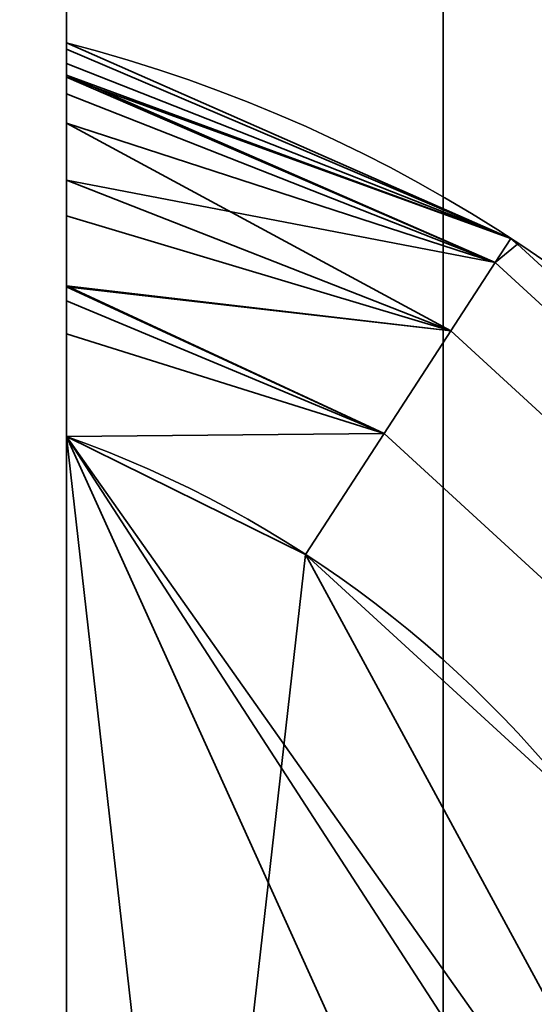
# Model space of a CAD drawing. Header units: millimetres. Extents: x -527 to 5177, y -116 to 161.
# Tile 280 of 656: x 346.38 to 347.74, y -14.05 to -11.44. Entities that reach past the tile are written whole.
import ezdxf

# ---------------------------------------------------------------- set-up
doc = ezdxf.new("R2010")
doc.units = ezdxf.units.MM
doc.layers.add('151', color=7, linetype='Continuous', true_color=0xffffff)

# ---------------------------------------------------------------- blocks, each defined once
blk = doc.blocks.new('UG_SURFACE_037')
at = {"layer": '151', "color": 252, "linetype": 'Continuous', "lineweight": 35}
for points in [[(-380, -9.3, 2075.2499), (-380, -26.22, 2075.2499), (380, -26.22, 2075.2499), (380, -9.3, 2075.2499)], [(-378.5, -9.3, 2073.75), (378.5, -9.3, 2073.75), (378.5, -26.22, 2073.75), (-378.5, -26.22, 2073.75)]]:
    blk.add_3dface(points, dxfattribs=at)
blk = doc.blocks.new('UG_SURFACE_040')
at = {"layer": '151', "color": 252, "linetype": 'Continuous', "lineweight": 35}
for points in [[(346.5, -8.5, 1768.75), (346.5, -3, 1777.75), (346.5, -3.5, 1777.75), (346.5, -11.9594, 1770.9194)], [(346.2716, -3.5, 1779.3981), (346.2716, -27.5, 1779.3981), (346.5, -27.5, 1778.25), (346.5, -3.5, 1778.25)], [(346.5, -3.5, 1745.25), (346.5, -27.5, 1745.25), (346.2716, -27.5, 1744.102), (346.2716, -3.5, 1744.102)], [(346.5, -18.4554, 1774.75), (346.5, -12.5446, 1774.75), (346.5, -3.5, 1778.25), (346.5, -27.5, 1778.25)], [(346.5, -3.5, 1745.25), (346.5, -11.9594, 1748.9195), (346.5, -12.1477, 1748.8378)], [(346.5, -3.5, 1777.75), (346.5, -11.5168, 1773.9298), (346.5, -11.5, 1773.7499)], [(346.5, -12.1477, 1748.8378), (346.5, -12.2723, 1748.7838), (346.5, -3.5, 1745.25)], [(346.5, -3.5, 1745.75), (346.5, -8.5, 1754.75), (346.5, -11.5168, 1751.9298), (346.5, -11.5, 1751.75)], [(346.5, -3.5, 1777.75), (346.5, -11.5552, 1771.4274), (346.5, -11.5864, 1771.3712)], [(346.5, -11.5, 1773.7499), (346.5, -11.5, 1771.75), (346.5, -3.5, 1777.75)], [(346.5, -3.5, 1777.75), (346.5, -3.5, 1778.25), (346.5, -11.6358, 1774.2454), (346.5, -11.5916, 1774.1282)], [(346.5, -3.5, 1745.25), (346.5, -11.7138, 1749.1412), (346.5, -11.9594, 1748.9195)], [(346.5, -3.5, 1745.25), (346.5, -3.5, 1745.75), (346.5, -11.5552, 1749.4274), (346.5, -11.5864, 1749.3713)], [(346.5, -11.5, 1751.75), (346.5, -11.5, 1749.75), (346.5, -3.5, 1745.75)], [(346.5, -11.5864, 1771.3712), (346.5, -11.7138, 1771.1413), (346.5, -3.5, 1777.75)], [(346.5, -11.5916, 1774.1282), (346.5, -11.5168, 1773.9298), (346.5, -3.5, 1777.75)], [(346.5, -3.5, 1778.25), (346.5, -12.1845, 1774.6898), (346.5, -12.1453, 1774.668)], [(346.5, -11.5864, 1749.3713), (346.5, -11.7138, 1749.1412), (346.5, -3.5, 1745.25)], [(346.5, -11.5, 1771.75), (346.5, -11.5552, 1771.4274), (346.5, -3.5, 1777.75)], [(346.5, -12.5446, 1774.75), (346.5, -12.1845, 1774.6898), (346.5, -3.5, 1778.25)], [(346.5, -11.5, 1749.75), (346.5, -11.5552, 1749.4274), (346.5, -3.5, 1745.75)], [(346.5, -3.5, 1778.25), (346.5, -11.865, 1774.5119), (346.5, -11.6358, 1774.2454)], [(346.5, -27.5, 1745.25), (346.5, -3.5, 1745.25), (346.5, -12.5446, 1748.75), (346.5, -18.4554, 1748.75)], [(346.5, -12.1453, 1774.668), (346.5, -11.865, 1774.5119), (346.5, -3.5, 1778.25)], [(346.5, -12.2723, 1748.7838), (346.5, -12.5446, 1748.75), (346.5, -3.5, 1745.25)], [(346.5, -11.7138, 1771.1413), (346.5, -11.9594, 1770.9194), (346.5, -3.5, 1777.75)], [(346.5, -18.4554, 1752.75), (346.5, -12.5446, 1752.75), (346.5, -8.5, 1754.75), (346.5, -22.5, 1754.75)], [(346.5, -8.5, 1754.75), (346.5, -11.6358, 1752.2453), (346.5, -11.5916, 1752.1281)], [(346.5, -11.5916, 1752.1281), (346.5, -11.5168, 1751.9298), (346.5, -8.5, 1754.75)], [(346.5, -8.5, 1754.75), (346.5, -12.1845, 1752.6898), (346.5, -12.1453, 1752.668)], [(346.5, -8.5, 1768.75), (346.5, -11.9594, 1770.9194), (346.5, -12.1477, 1770.8379)], [(346.5, -12.5446, 1752.75), (346.5, -12.1845, 1752.6898), (346.5, -8.5, 1754.75)], [(346.5, -22.5, 1768.75), (346.5, -8.5, 1768.75), (346.5, -12.5446, 1770.75), (346.5, -18.4554, 1770.75)], [(346.5, -8.5, 1754.75), (346.5, -11.865, 1752.5119), (346.5, -11.6358, 1752.2453)], [(346.5, -12.1477, 1770.8379), (346.5, -12.2723, 1770.7839), (346.5, -8.5, 1768.75)], [(346.5, -12.1453, 1752.668), (346.5, -11.865, 1752.5119), (346.5, -8.5, 1754.75)], [(346.5, -12.2723, 1770.7839), (346.5, -12.5446, 1770.75), (346.5, -8.5, 1768.75)], [(347.5, -8.5, 1768.75), (346.5, -8.5, 1768.75), (346.5, -22.5, 1768.75), (347.5, -22.5, 1768.75)], [(347.5, -22.5, 1754.75), (346.5, -22.5, 1754.75), (346.5, -8.5, 1754.75), (347.5, -8.5, 1754.75)], [(347.5, -8.5, 1768.75), (347.5, -22.5, 1768.75), (347.5, -22, 1766.25), (347.5, -9, 1766.25)], [(347.5, -22.5, 1754.75), (347.5, -8.5, 1754.75), (347.5, -9, 1757.25), (347.5, -22, 1757.25)], [(347.5, -22, 1766.25), (349.5, -22, 1766.25), (349.5, -9, 1766.25), (347.5, -9, 1766.25)], [(347.5, -9, 1757.25), (349.5, -9, 1757.25), (349.5, -22, 1757.25), (347.5, -22, 1757.25)], [(347.6796, -12.019, 1751.75), (346.5, -11.5, 1751.75), (346.5, -11.5168, 1751.9298)], [(346.5, -11.5552, 1749.4274), (346.5, -11.5, 1749.75), (347.6796, -12.019, 1749.75)], [(346.5, -11.5552, 1771.4274), (346.5, -11.5, 1771.75), (347.6796, -12.019, 1771.75)], [(347.6796, -12.019, 1773.7499), (346.5, -11.5, 1773.7499), (346.5, -11.5168, 1773.9298)], [(347.6796, -12.019, 1771.75), (346.5, -11.5, 1771.75), (346.5, -11.5, 1773.7499), (347.6796, -12.019, 1773.7499)], [(347.6796, -12.019, 1749.75), (346.5, -11.5, 1749.75), (346.5, -11.5, 1751.75), (347.6796, -12.019, 1751.75)], [(347.6796, -12.019, 1751.75), (346.5, -11.5168, 1751.9298), (346.5, -11.5916, 1752.1281)], [(347.6796, -12.019, 1773.7499), (346.5, -11.5168, 1773.9298), (346.5, -11.5916, 1774.1282)], [(346.5, -11.5864, 1749.3713), (346.5, -11.5552, 1749.4274), (347.6796, -12.019, 1749.75)], [(346.5, -11.5864, 1771.3712), (346.5, -11.5552, 1771.4274), (347.6796, -12.019, 1771.75)], [(347.6796, -12.019, 1749.75), (347.6382, -12.0828, 1749.3674), (346.5, -11.5864, 1749.3713)], [(346.5, -11.7138, 1749.1412), (346.5, -11.5864, 1749.3713), (347.6382, -12.0828, 1749.3674)], [(347.6796, -12.019, 1771.75), (347.6382, -12.0828, 1771.3673), (346.5, -11.5864, 1771.3712)], [(346.5, -11.7138, 1771.1413), (346.5, -11.5864, 1771.3712), (347.6382, -12.0828, 1771.3673)], [(347.6382, -12.0828, 1752.1327), (346.5, -11.5916, 1752.1281), (346.5, -11.6358, 1752.2453)], [(346.5, -11.5916, 1752.1281), (347.6382, -12.0828, 1752.1327), (347.6796, -12.019, 1751.75)], [(347.6382, -12.0828, 1774.1327), (346.5, -11.5916, 1774.1282), (346.5, -11.6358, 1774.2454)], [(346.5, -11.5916, 1774.1282), (347.6382, -12.0828, 1774.1327), (347.6796, -12.019, 1773.7499)], [(347.6382, -12.0828, 1752.1327), (346.5, -11.6358, 1752.2453), (346.5, -11.865, 1752.5119)], [(347.6382, -12.0828, 1774.1327), (346.5, -11.6358, 1774.2454), (346.5, -11.865, 1774.5119)], [(347.6382, -12.0828, 1749.3674), (347.52, -12.2646, 1749.0429), (346.5, -11.7138, 1749.1412)], [(346.5, -11.9594, 1748.9195), (346.5, -11.7138, 1749.1412), (347.52, -12.2646, 1749.0429)], [(347.6382, -12.0828, 1771.3673), (347.52, -12.2646, 1771.0429), (346.5, -11.7138, 1771.1413)], [(346.5, -11.9594, 1770.9194), (346.5, -11.7138, 1771.1413), (347.52, -12.2646, 1771.0429)], [(347.52, -12.2646, 1752.4571), (346.5, -11.865, 1752.5119), (346.5, -12.1453, 1752.668)], [(346.5, -11.865, 1752.5119), (347.52, -12.2646, 1752.4571), (347.6382, -12.0828, 1752.1327)], [(347.52, -12.2646, 1774.4571), (346.5, -11.865, 1774.5119), (346.5, -12.1453, 1774.668)], [(346.5, -11.865, 1774.5119), (347.52, -12.2646, 1774.4571), (347.6382, -12.0828, 1774.1327)], [(346.5, -12.1477, 1748.8378), (346.5, -11.9594, 1748.9195), (347.52, -12.2646, 1749.0429)], [(346.5, -12.1477, 1770.8379), (346.5, -11.9594, 1770.9194), (347.52, -12.2646, 1771.0429)], [(347.6969, -12.0348, 1751.75), (347.6796, -12.019, 1751.75), (347.6382, -12.0828, 1752.1327)], [(347.6382, -12.0828, 1749.3674), (347.6796, -12.019, 1749.75), (347.6969, -12.0348, 1749.75)], [(347.6382, -12.0828, 1771.3673), (347.6796, -12.019, 1771.75), (347.6969, -12.0348, 1771.75)], [(347.6969, -12.0348, 1773.7499), (347.6796, -12.019, 1773.7499), (347.6382, -12.0828, 1774.1327)], [(347.6382, -12.0828, 1752.1327), (348.5926, -12.9579, 1752.1327), (348.6526, -12.911, 1751.75), (347.6969, -12.0348, 1751.75)], [(347.6969, -12.0348, 1749.75), (348.6526, -12.911, 1749.75), (348.5926, -12.9579, 1749.3674), (347.6382, -12.0828, 1749.3674)], [(347.6969, -12.0348, 1771.75), (348.6526, -12.911, 1771.75), (348.5926, -12.9579, 1771.3673), (347.6382, -12.0828, 1771.3673)], [(347.6382, -12.0828, 1774.1327), (348.5926, -12.9579, 1774.1327), (348.6526, -12.911, 1773.7499), (347.6969, -12.0348, 1773.7499)], [(347.6796, -12.019, 1773.7499), (347.6969, -12.0348, 1773.7499), (347.6969, -12.0348, 1771.75), (347.6796, -12.019, 1771.75)], [(347.6796, -12.019, 1751.75), (347.6969, -12.0348, 1751.75), (347.6969, -12.0348, 1749.75), (347.6796, -12.019, 1749.75)], [(348.6526, -12.911, 1771.75), (347.6969, -12.0348, 1771.75), (347.6969, -12.0348, 1773.7499), (348.6526, -12.911, 1773.7499)], [(348.6526, -12.911, 1749.75), (347.6969, -12.0348, 1749.75), (347.6969, -12.0348, 1751.75), (348.6526, -12.911, 1751.75)], [(348.5926, -12.9579, 1752.1327), (347.6382, -12.0828, 1752.1327), (347.52, -12.2646, 1752.4571), (348.4217, -13.0913, 1752.4571)], [(347.6382, -12.0828, 1749.3674), (348.5926, -12.9579, 1749.3674), (348.4217, -13.0913, 1749.0429), (347.52, -12.2646, 1749.0429)], [(347.6382, -12.0828, 1771.3673), (348.5926, -12.9579, 1771.3673), (348.4217, -13.0913, 1771.0429), (347.52, -12.2646, 1771.0429)], [(348.5926, -12.9579, 1774.1327), (347.6382, -12.0828, 1774.1327), (347.52, -12.2646, 1774.4571), (348.4217, -13.0913, 1774.4571)], [(347.3432, -12.5366, 1752.6739), (346.5, -12.1453, 1752.668), (346.5, -12.1845, 1752.6898)], [(346.5, -12.1453, 1752.668), (347.3432, -12.5366, 1752.6739), (347.52, -12.2646, 1752.4571)], [(347.3432, -12.5366, 1774.6739), (346.5, -12.1453, 1774.668), (346.5, -12.1845, 1774.6898)], [(346.5, -12.1453, 1774.668), (347.3432, -12.5366, 1774.6739), (347.52, -12.2646, 1774.4571)], [(347.52, -12.2646, 1749.0429), (347.3432, -12.5366, 1748.8261), (346.5, -12.1477, 1748.8378)], [(346.5, -12.2723, 1748.7838), (346.5, -12.1477, 1748.8378), (347.3432, -12.5366, 1748.8261)], [(347.52, -12.2646, 1771.0429), (347.3432, -12.5366, 1770.8261), (346.5, -12.1477, 1770.8379)], [(346.5, -12.2723, 1770.7839), (346.5, -12.1477, 1770.8379), (347.3432, -12.5366, 1770.8261)], [(347.3432, -12.5366, 1752.6739), (346.5, -12.1845, 1752.6898), (346.5, -12.5446, 1752.75)], [(347.3432, -12.5366, 1774.6739), (346.5, -12.1845, 1774.6898), (346.5, -12.5446, 1774.75)], [(346.5, -12.5446, 1748.75), (346.5, -12.2723, 1748.7838), (347.3432, -12.5366, 1748.8261)], [(346.5, -12.5446, 1770.75), (346.5, -12.2723, 1770.7839), (347.3432, -12.5366, 1770.8261)], [(348.4217, -13.0913, 1752.4571), (347.52, -12.2646, 1752.4571), (347.3432, -12.5366, 1752.6739), (348.166, -13.291, 1752.6739)], [(347.52, -12.2646, 1749.0429), (348.4217, -13.0913, 1749.0429), (348.166, -13.291, 1748.8261), (347.3432, -12.5366, 1748.8261)], [(347.52, -12.2646, 1771.0429), (348.4217, -13.0913, 1771.0429), (348.166, -13.291, 1770.8261), (347.3432, -12.5366, 1770.8261)], [(348.4217, -13.0913, 1774.4571), (347.52, -12.2646, 1774.4571), (347.3432, -12.5366, 1774.6739), (348.166, -13.291, 1774.6739)], [(346.5, -12.5446, 1752.75), (347.1347, -12.8575, 1752.75), (347.3432, -12.5366, 1752.6739)], [(347.3432, -12.5366, 1748.8261), (347.1347, -12.8575, 1748.75), (346.5, -12.5446, 1748.75)], [(347.3432, -12.5366, 1770.8261), (347.1347, -12.8575, 1770.75), (346.5, -12.5446, 1770.75)], [(346.5, -12.5446, 1774.75), (347.1347, -12.8575, 1774.75), (347.3432, -12.5366, 1774.6739)], [(348.166, -13.291, 1752.6739), (347.3432, -12.5366, 1752.6739), (347.1347, -12.8575, 1752.75), (347.8644, -13.5265, 1752.75)], [(347.3432, -12.5366, 1748.8261), (348.166, -13.291, 1748.8261), (347.8644, -13.5265, 1748.75), (347.1347, -12.8575, 1748.75)], [(347.3432, -12.5366, 1770.8261), (348.166, -13.291, 1770.8261), (347.8644, -13.5265, 1770.75), (347.1347, -12.8575, 1770.75)], [(348.166, -13.291, 1774.6739), (347.3432, -12.5366, 1774.6739), (347.1347, -12.8575, 1774.75), (347.8644, -13.5265, 1774.75)], [(347.1347, -12.8575, 1752.75), (346.5, -12.5446, 1752.75), (346.5, -18.4554, 1752.75)], [(346.5, -12.5446, 1748.75), (348.5, -15.627, 1748.75), (348.3367, -16.6034, 1748.75)], [(348.5, -15.373, 1748.75), (346.5, -12.5446, 1748.75), (347.1347, -12.8575, 1748.75)], [(348.3367, -16.6034, 1748.75), (347.8644, -17.4735, 1748.75), (347.1347, -18.1425, 1748.75), (346.5, -12.5446, 1748.75)], [(348.5, -15.373, 1748.75), (348.5, -15.627, 1748.75), (346.5, -12.5446, 1748.75)], [(347.1347, -18.1425, 1748.75), (346.5, -18.4554, 1748.75), (346.5, -12.5446, 1748.75)], [(346.5, -18.4554, 1770.75), (346.5, -12.5446, 1770.75), (347.1347, -12.8575, 1770.75)], [(347.1347, -12.8575, 1774.75), (346.5, -12.5446, 1774.75), (346.5, -18.4554, 1774.75)], [(348.3367, -14.3966, 1752.75), (347.8644, -13.5265, 1752.75), (347.1347, -12.8575, 1752.75), (346.5, -18.4554, 1752.75)], [(346.5, -18.4554, 1770.75), (347.1347, -12.8575, 1770.75), (347.8644, -13.5265, 1770.75), (348.3367, -14.3966, 1770.75)], [(348.3367, -14.3966, 1774.75), (347.8644, -13.5265, 1774.75), (347.1347, -12.8575, 1774.75), (346.5, -18.4554, 1774.75)], [(347.1347, -12.8575, 1748.75), (347.8644, -13.5265, 1748.75), (348.3367, -14.3966, 1748.75), (348.5, -15.373, 1748.75)]]:
    blk.add_3dface(points, dxfattribs=at)
blk = doc.blocks.new('UG_SURFACE_065')
at = {"layer": '151', "color": 252, "linetype": 'Continuous', "lineweight": 35}
for points in [[(346.5, -8.5, 333.75), (346.5, -3, 342.75), (346.5, -3.5, 342.75), (346.5, -11.9594, 335.9195)], [(346.2716, -3.5, 344.3981), (346.2716, -27.5, 344.3981), (346.5, -27.5, 343.25), (346.5, -3.5, 343.25)], [(346.5, -3.5, 310.25), (346.5, -27.5, 310.25), (346.2716, -27.5, 309.1019), (346.2716, -3.5, 309.1019)], [(346.5, -18.4554, 339.75), (346.5, -12.5446, 339.75), (346.5, -3.5, 343.25), (346.5, -27.5, 343.25)], [(346.5, -3.5, 310.25), (346.5, -11.9594, 313.9195), (346.5, -12.1477, 313.8379)], [(346.5, -3.5, 342.75), (346.5, -11.5168, 338.9298), (346.5, -11.5, 338.75)], [(346.5, -12.1477, 313.8379), (346.5, -12.2723, 313.7839), (346.5, -3.5, 310.25)], [(346.5, -3.5, 310.75), (346.5, -8.5, 319.75), (346.5, -11.5168, 316.9298), (346.5, -11.5, 316.75)], [(346.5, -3.5, 342.75), (346.5, -11.5552, 336.4274), (346.5, -11.5864, 336.3712)], [(346.5, -11.5, 338.75), (346.5, -11.5, 336.75), (346.5, -3.5, 342.75)], [(346.5, -3.5, 342.75), (346.5, -3.5, 343.25), (346.5, -11.6358, 339.2453), (346.5, -11.5916, 339.1281)], [(346.5, -3.5, 310.25), (346.5, -11.7138, 314.1412), (346.5, -11.9594, 313.9195)], [(346.5, -3.5, 310.25), (346.5, -3.5, 310.75), (346.5, -11.5552, 314.4274), (346.5, -11.5864, 314.3713)], [(346.5, -11.5, 316.75), (346.5, -11.5, 314.75), (346.5, -3.5, 310.75)], [(346.5, -11.5864, 336.3712), (346.5, -11.7138, 336.1412), (346.5, -3.5, 342.75)], [(346.5, -11.5916, 339.1281), (346.5, -11.5168, 338.9298), (346.5, -3.5, 342.75)], [(346.5, -3.5, 343.25), (346.5, -12.1845, 339.6898), (346.5, -12.1453, 339.668)], [(346.5, -11.5864, 314.3713), (346.5, -11.7138, 314.1412), (346.5, -3.5, 310.25)], [(346.5, -11.5, 336.75), (346.5, -11.5552, 336.4274), (346.5, -3.5, 342.75)], [(346.5, -12.5446, 339.75), (346.5, -12.1845, 339.6898), (346.5, -3.5, 343.25)], [(346.5, -11.5, 314.75), (346.5, -11.5552, 314.4274), (346.5, -3.5, 310.75)], [(346.5, -3.5, 343.25), (346.5, -11.865, 339.5119), (346.5, -11.6358, 339.2453)], [(346.5, -27.5, 310.25), (346.5, -3.5, 310.25), (346.5, -12.5446, 313.75), (346.5, -18.4554, 313.75)], [(346.5, -12.1453, 339.668), (346.5, -11.865, 339.5119), (346.5, -3.5, 343.25)], [(346.5, -12.2723, 313.7839), (346.5, -12.5446, 313.75), (346.5, -3.5, 310.25)], [(346.5, -11.7138, 336.1412), (346.5, -11.9594, 335.9195), (346.5, -3.5, 342.75)], [(346.5, -18.4554, 317.75), (346.5, -12.5446, 317.75), (346.5, -8.5, 319.75), (346.5, -22.5, 319.75)], [(346.5, -8.5, 319.75), (346.5, -11.6358, 317.2454), (346.5, -11.5916, 317.1282)], [(346.5, -11.5916, 317.1282), (346.5, -11.5168, 316.9298), (346.5, -8.5, 319.75)], [(346.5, -8.5, 319.75), (346.5, -12.1845, 317.6898), (346.5, -12.1453, 317.668)], [(346.5, -8.5, 333.75), (346.5, -11.9594, 335.9195), (346.5, -12.1477, 335.8379)], [(346.5, -12.5446, 317.75), (346.5, -12.1845, 317.6898), (346.5, -8.5, 319.75)], [(346.5, -22.5, 333.75), (346.5, -8.5, 333.75), (346.5, -12.5446, 335.75), (346.5, -18.4554, 335.75)], [(346.5, -8.5, 319.75), (346.5, -11.865, 317.5119), (346.5, -11.6358, 317.2454)], [(346.5, -12.1477, 335.8379), (346.5, -12.2723, 335.7838), (346.5, -8.5, 333.75)], [(346.5, -12.1453, 317.668), (346.5, -11.865, 317.5119), (346.5, -8.5, 319.75)], [(346.5, -12.2723, 335.7838), (346.5, -12.5446, 335.75), (346.5, -8.5, 333.75)], [(347.5, -8.5, 333.75), (346.5, -8.5, 333.75), (346.5, -22.5, 333.75), (347.5, -22.5, 333.75)], [(347.5, -22.5, 319.75), (346.5, -22.5, 319.75), (346.5, -8.5, 319.75), (347.5, -8.5, 319.75)], [(347.5, -8.5, 333.75), (347.5, -22.5, 333.75), (347.5, -22, 331.25), (347.5, -9, 331.25)], [(347.5, -22.5, 319.75), (347.5, -8.5, 319.75), (347.5, -9, 322.25), (347.5, -22, 322.25)], [(347.5, -22, 331.25), (349.5, -22, 331.25), (349.5, -9, 331.25), (347.5, -9, 331.25)], [(347.5, -9, 322.25), (349.5, -9, 322.25), (349.5, -22, 322.25), (347.5, -22, 322.25)], [(347.6796, -12.019, 316.75), (346.5, -11.5, 316.75), (346.5, -11.5168, 316.9298)], [(346.5, -11.5552, 314.4274), (346.5, -11.5, 314.75), (347.6796, -12.019, 314.75)], [(346.5, -11.5552, 336.4274), (346.5, -11.5, 336.75), (347.6796, -12.019, 336.75)], [(347.6796, -12.019, 338.75), (346.5, -11.5, 338.75), (346.5, -11.5168, 338.9298)], [(347.6796, -12.019, 336.75), (346.5, -11.5, 336.75), (346.5, -11.5, 338.75), (347.6796, -12.019, 338.75)], [(347.6796, -12.019, 314.75), (346.5, -11.5, 314.75), (346.5, -11.5, 316.75), (347.6796, -12.019, 316.75)], [(347.6796, -12.019, 316.75), (346.5, -11.5168, 316.9298), (346.5, -11.5916, 317.1282)], [(347.6796, -12.019, 338.75), (346.5, -11.5168, 338.9298), (346.5, -11.5916, 339.1281)], [(346.5, -11.5864, 314.3713), (346.5, -11.5552, 314.4274), (347.6796, -12.019, 314.75)], [(346.5, -11.5864, 336.3712), (346.5, -11.5552, 336.4274), (347.6796, -12.019, 336.75)], [(347.6796, -12.019, 314.75), (347.6382, -12.0828, 314.3673), (346.5, -11.5864, 314.3713)], [(346.5, -11.7138, 314.1412), (346.5, -11.5864, 314.3713), (347.6382, -12.0828, 314.3673)], [(347.6796, -12.019, 336.75), (347.6382, -12.0828, 336.3673), (346.5, -11.5864, 336.3712)], [(346.5, -11.7138, 336.1412), (346.5, -11.5864, 336.3712), (347.6382, -12.0828, 336.3673)], [(347.6382, -12.0828, 317.1327), (346.5, -11.5916, 317.1282), (346.5, -11.6358, 317.2454)], [(346.5, -11.5916, 317.1282), (347.6382, -12.0828, 317.1327), (347.6796, -12.019, 316.75)], [(347.6382, -12.0828, 339.1327), (346.5, -11.5916, 339.1281), (346.5, -11.6358, 339.2453)], [(346.5, -11.5916, 339.1281), (347.6382, -12.0828, 339.1327), (347.6796, -12.019, 338.75)], [(347.6382, -12.0828, 317.1327), (346.5, -11.6358, 317.2454), (346.5, -11.865, 317.5119)], [(347.6382, -12.0828, 339.1327), (346.5, -11.6358, 339.2453), (346.5, -11.865, 339.5119)], [(347.6382, -12.0828, 314.3673), (347.52, -12.2646, 314.0429), (346.5, -11.7138, 314.1412)], [(346.5, -11.9594, 313.9195), (346.5, -11.7138, 314.1412), (347.52, -12.2646, 314.0429)], [(347.6382, -12.0828, 336.3673), (347.52, -12.2646, 336.0429), (346.5, -11.7138, 336.1412)], [(346.5, -11.9594, 335.9195), (346.5, -11.7138, 336.1412), (347.52, -12.2646, 336.0429)], [(347.52, -12.2646, 317.4571), (346.5, -11.865, 317.5119), (346.5, -12.1453, 317.668)], [(346.5, -11.865, 317.5119), (347.52, -12.2646, 317.4571), (347.6382, -12.0828, 317.1327)], [(347.52, -12.2646, 339.4571), (346.5, -11.865, 339.5119), (346.5, -12.1453, 339.668)], [(346.5, -11.865, 339.5119), (347.52, -12.2646, 339.4571), (347.6382, -12.0828, 339.1327)], [(346.5, -12.1477, 313.8379), (346.5, -11.9594, 313.9195), (347.52, -12.2646, 314.0429)], [(346.5, -12.1477, 335.8379), (346.5, -11.9594, 335.9195), (347.52, -12.2646, 336.0429)], [(347.6969, -12.0348, 316.75), (347.6796, -12.019, 316.75), (347.6382, -12.0828, 317.1327)], [(347.6382, -12.0828, 314.3673), (347.6796, -12.019, 314.75), (347.6969, -12.0348, 314.75)], [(347.6382, -12.0828, 336.3673), (347.6796, -12.019, 336.75), (347.6969, -12.0348, 336.75)], [(347.6969, -12.0348, 338.75), (347.6796, -12.019, 338.75), (347.6382, -12.0828, 339.1327)], [(347.6382, -12.0828, 317.1327), (348.5926, -12.9579, 317.1327), (348.6526, -12.911, 316.75), (347.6969, -12.0348, 316.75)], [(347.6969, -12.0348, 314.75), (348.6526, -12.911, 314.75), (348.5926, -12.9579, 314.3673), (347.6382, -12.0828, 314.3673)], [(347.6969, -12.0348, 336.75), (348.6526, -12.911, 336.75), (348.5926, -12.9579, 336.3673), (347.6382, -12.0828, 336.3673)], [(347.6382, -12.0828, 339.1327), (348.5926, -12.9579, 339.1327), (348.6526, -12.911, 338.75), (347.6969, -12.0348, 338.75)], [(347.6796, -12.019, 338.75), (347.6969, -12.0348, 338.75), (347.6969, -12.0348, 336.75), (347.6796, -12.019, 336.75)], [(347.6796, -12.019, 316.75), (347.6969, -12.0348, 316.75), (347.6969, -12.0348, 314.75), (347.6796, -12.019, 314.75)], [(348.6526, -12.911, 336.75), (347.6969, -12.0348, 336.75), (347.6969, -12.0348, 338.75), (348.6526, -12.911, 338.75)], [(348.6526, -12.911, 314.75), (347.6969, -12.0348, 314.75), (347.6969, -12.0348, 316.75), (348.6526, -12.911, 316.75)], [(348.5926, -12.9579, 317.1327), (347.6382, -12.0828, 317.1327), (347.52, -12.2646, 317.4571), (348.4217, -13.0913, 317.4571)], [(347.6382, -12.0828, 314.3673), (348.5926, -12.9579, 314.3673), (348.4217, -13.0913, 314.0429), (347.52, -12.2646, 314.0429)], [(347.6382, -12.0828, 336.3673), (348.5926, -12.9579, 336.3673), (348.4217, -13.0913, 336.0429), (347.52, -12.2646, 336.0429)], [(348.5926, -12.9579, 339.1327), (347.6382, -12.0828, 339.1327), (347.52, -12.2646, 339.4571), (348.4217, -13.0913, 339.4571)], [(347.3432, -12.5366, 317.6739), (346.5, -12.1453, 317.668), (346.5, -12.1845, 317.6898)], [(346.5, -12.1453, 317.668), (347.3432, -12.5366, 317.6739), (347.52, -12.2646, 317.4571)], [(347.3432, -12.5366, 339.6739), (346.5, -12.1453, 339.668), (346.5, -12.1845, 339.6898)], [(346.5, -12.1453, 339.668), (347.3432, -12.5366, 339.6739), (347.52, -12.2646, 339.4571)], [(347.52, -12.2646, 314.0429), (347.3432, -12.5366, 313.8261), (346.5, -12.1477, 313.8379)], [(346.5, -12.2723, 313.7839), (346.5, -12.1477, 313.8379), (347.3432, -12.5366, 313.8261)], [(347.52, -12.2646, 336.0429), (347.3432, -12.5366, 335.8261), (346.5, -12.1477, 335.8379)], [(346.5, -12.2723, 335.7838), (346.5, -12.1477, 335.8379), (347.3432, -12.5366, 335.8261)], [(347.3432, -12.5366, 317.6739), (346.5, -12.1845, 317.6898), (346.5, -12.5446, 317.75)], [(347.3432, -12.5366, 339.6739), (346.5, -12.1845, 339.6898), (346.5, -12.5446, 339.75)], [(346.5, -12.5446, 313.75), (346.5, -12.2723, 313.7839), (347.3432, -12.5366, 313.8261)], [(346.5, -12.5446, 335.75), (346.5, -12.2723, 335.7838), (347.3432, -12.5366, 335.8261)], [(348.4217, -13.0913, 317.4571), (347.52, -12.2646, 317.4571), (347.3432, -12.5366, 317.6739), (348.166, -13.291, 317.6739)], [(347.52, -12.2646, 314.0429), (348.4217, -13.0913, 314.0429), (348.166, -13.291, 313.8261), (347.3432, -12.5366, 313.8261)], [(347.52, -12.2646, 336.0429), (348.4217, -13.0913, 336.0429), (348.166, -13.291, 335.8261), (347.3432, -12.5366, 335.8261)], [(348.4217, -13.0913, 339.4571), (347.52, -12.2646, 339.4571), (347.3432, -12.5366, 339.6739), (348.166, -13.291, 339.6739)], [(346.5, -12.5446, 317.75), (347.1347, -12.8575, 317.75), (347.3432, -12.5366, 317.6739)], [(347.3432, -12.5366, 313.8261), (347.1347, -12.8575, 313.75), (346.5, -12.5446, 313.75)], [(347.3432, -12.5366, 335.8261), (347.1347, -12.8575, 335.75), (346.5, -12.5446, 335.75)], [(346.5, -12.5446, 339.75), (347.1347, -12.8575, 339.75), (347.3432, -12.5366, 339.6739)], [(348.166, -13.291, 317.6739), (347.3432, -12.5366, 317.6739), (347.1347, -12.8575, 317.75), (347.8644, -13.5265, 317.75)], [(347.3432, -12.5366, 313.8261), (348.166, -13.291, 313.8261), (347.8644, -13.5265, 313.75), (347.1347, -12.8575, 313.75)], [(347.3432, -12.5366, 335.8261), (348.166, -13.291, 335.8261), (347.8644, -13.5265, 335.75), (347.1347, -12.8575, 335.75)], [(348.166, -13.291, 339.6739), (347.3432, -12.5366, 339.6739), (347.1347, -12.8575, 339.75), (347.8644, -13.5265, 339.75)], [(347.1347, -12.8575, 317.75), (346.5, -12.5446, 317.75), (346.5, -18.4554, 317.75)], [(346.5, -12.5446, 313.75), (348.5, -15.627, 313.75), (348.3367, -16.6034, 313.75)], [(348.5, -15.373, 313.75), (346.5, -12.5446, 313.75), (347.1347, -12.8575, 313.75)], [(348.3367, -16.6034, 313.75), (347.8644, -17.4735, 313.75), (347.1347, -18.1425, 313.75), (346.5, -12.5446, 313.75)], [(348.5, -15.373, 313.75), (348.5, -15.627, 313.75), (346.5, -12.5446, 313.75)], [(347.1347, -18.1425, 313.75), (346.5, -18.4554, 313.75), (346.5, -12.5446, 313.75)], [(346.5, -18.4554, 335.75), (346.5, -12.5446, 335.75), (347.1347, -12.8575, 335.75)], [(347.1347, -12.8575, 339.75), (346.5, -12.5446, 339.75), (346.5, -18.4554, 339.75)], [(348.3367, -14.3966, 317.75), (347.8644, -13.5265, 317.75), (347.1347, -12.8575, 317.75), (346.5, -18.4554, 317.75)], [(346.5, -18.4554, 335.75), (347.1347, -12.8575, 335.75), (347.8644, -13.5265, 335.75), (348.3367, -14.3966, 335.75)], [(348.3367, -14.3966, 339.75), (347.8644, -13.5265, 339.75), (347.1347, -12.8575, 339.75), (346.5, -18.4554, 339.75)], [(347.1347, -12.8575, 313.75), (347.8644, -13.5265, 313.75), (348.3367, -14.3966, 313.75), (348.5, -15.373, 313.75)]]:
    blk.add_3dface(points, dxfattribs=at)
blk = doc.blocks.new('UG_SURFACE_089')
at = {"layer": '151', "color": 252, "linetype": 'Continuous', "lineweight": 35}
for points in [[(346.5, -8.5, 1518.75), (346.5, -3, 1527.75), (346.5, -3.5, 1527.75), (346.5, -11.9594, 1520.9194)], [(346.2716, -3.5, 1529.3981), (346.2716, -27.5, 1529.3981), (346.5, -27.5, 1528.25), (346.5, -3.5, 1528.25)], [(346.5, -3.5, 1495.25), (346.5, -27.5, 1495.25), (346.2716, -27.5, 1494.102), (346.2716, -3.5, 1494.102)], [(346.5, -18.4554, 1524.75), (346.5, -12.5446, 1524.75), (346.5, -3.5, 1528.25), (346.5, -27.5, 1528.25)], [(346.5, -3.5, 1495.25), (346.5, -11.9594, 1498.9195), (346.5, -12.1477, 1498.8378)], [(346.5, -3.5, 1527.75), (346.5, -11.5168, 1523.9298), (346.5, -11.5, 1523.7499)], [(346.5, -12.1477, 1498.8378), (346.5, -12.2723, 1498.7838), (346.5, -3.5, 1495.25)], [(346.5, -3.5, 1495.75), (346.5, -8.5, 1504.75), (346.5, -11.5168, 1501.9298), (346.5, -11.5, 1501.75)], [(346.5, -3.5, 1527.75), (346.5, -11.5552, 1521.4274), (346.5, -11.5864, 1521.3712)], [(346.5, -11.5, 1523.7499), (346.5, -11.5, 1521.75), (346.5, -3.5, 1527.75)], [(346.5, -3.5, 1527.75), (346.5, -3.5, 1528.25), (346.5, -11.6358, 1524.2454), (346.5, -11.5916, 1524.1282)], [(346.5, -3.5, 1495.25), (346.5, -11.7138, 1499.1412), (346.5, -11.9594, 1498.9195)], [(346.5, -3.5, 1495.25), (346.5, -3.5, 1495.75), (346.5, -11.5552, 1499.4274), (346.5, -11.5864, 1499.3713)], [(346.5, -11.5, 1501.75), (346.5, -11.5, 1499.75), (346.5, -3.5, 1495.75)], [(346.5, -11.5864, 1521.3712), (346.5, -11.7138, 1521.1413), (346.5, -3.5, 1527.75)], [(346.5, -11.5916, 1524.1282), (346.5, -11.5168, 1523.9298), (346.5, -3.5, 1527.75)], [(346.5, -3.5, 1528.25), (346.5, -12.1845, 1524.6898), (346.5, -12.1453, 1524.668)], [(346.5, -11.5864, 1499.3713), (346.5, -11.7138, 1499.1412), (346.5, -3.5, 1495.25)], [(346.5, -11.5, 1521.75), (346.5, -11.5552, 1521.4274), (346.5, -3.5, 1527.75)], [(346.5, -12.5446, 1524.75), (346.5, -12.1845, 1524.6898), (346.5, -3.5, 1528.25)], [(346.5, -11.5, 1499.75), (346.5, -11.5552, 1499.4274), (346.5, -3.5, 1495.75)], [(346.5, -3.5, 1528.25), (346.5, -11.865, 1524.5119), (346.5, -11.6358, 1524.2454)], [(346.5, -27.5, 1495.25), (346.5, -3.5, 1495.25), (346.5, -12.5446, 1498.75), (346.5, -18.4554, 1498.75)], [(346.5, -12.1453, 1524.668), (346.5, -11.865, 1524.5119), (346.5, -3.5, 1528.25)], [(346.5, -12.2723, 1498.7838), (346.5, -12.5446, 1498.75), (346.5, -3.5, 1495.25)], [(346.5, -11.7138, 1521.1413), (346.5, -11.9594, 1520.9194), (346.5, -3.5, 1527.75)], [(346.5, -18.4554, 1502.75), (346.5, -12.5446, 1502.75), (346.5, -8.5, 1504.75), (346.5, -22.5, 1504.75)], [(346.5, -8.5, 1504.75), (346.5, -11.6358, 1502.2453), (346.5, -11.5916, 1502.1281)], [(346.5, -11.5916, 1502.1281), (346.5, -11.5168, 1501.9298), (346.5, -8.5, 1504.75)], [(346.5, -8.5, 1504.75), (346.5, -12.1845, 1502.6898), (346.5, -12.1453, 1502.668)], [(346.5, -8.5, 1518.75), (346.5, -11.9594, 1520.9194), (346.5, -12.1477, 1520.8379)], [(346.5, -12.5446, 1502.75), (346.5, -12.1845, 1502.6898), (346.5, -8.5, 1504.75)], [(346.5, -22.5, 1518.75), (346.5, -8.5, 1518.75), (346.5, -12.5446, 1520.75), (346.5, -18.4554, 1520.75)], [(346.5, -8.5, 1504.75), (346.5, -11.865, 1502.5119), (346.5, -11.6358, 1502.2453)], [(346.5, -12.1477, 1520.8379), (346.5, -12.2723, 1520.7839), (346.5, -8.5, 1518.75)], [(346.5, -12.1453, 1502.668), (346.5, -11.865, 1502.5119), (346.5, -8.5, 1504.75)], [(346.5, -12.2723, 1520.7839), (346.5, -12.5446, 1520.75), (346.5, -8.5, 1518.75)], [(347.5, -8.5, 1518.75), (346.5, -8.5, 1518.75), (346.5, -22.5, 1518.75), (347.5, -22.5, 1518.75)], [(347.5, -22.5, 1504.75), (346.5, -22.5, 1504.75), (346.5, -8.5, 1504.75), (347.5, -8.5, 1504.75)], [(347.5, -8.5, 1518.75), (347.5, -22.5, 1518.75), (347.5, -22, 1516.25), (347.5, -9, 1516.25)], [(347.5, -22.5, 1504.75), (347.5, -8.5, 1504.75), (347.5, -9, 1507.25), (347.5, -22, 1507.25)], [(347.5, -22, 1516.25), (349.5, -22, 1516.25), (349.5, -9, 1516.25), (347.5, -9, 1516.25)], [(347.5, -9, 1507.25), (349.5, -9, 1507.25), (349.5, -22, 1507.25), (347.5, -22, 1507.25)], [(347.6796, -12.019, 1501.75), (346.5, -11.5, 1501.75), (346.5, -11.5168, 1501.9298)], [(346.5, -11.5552, 1499.4274), (346.5, -11.5, 1499.75), (347.6796, -12.019, 1499.75)], [(346.5, -11.5552, 1521.4274), (346.5, -11.5, 1521.75), (347.6796, -12.019, 1521.75)], [(347.6796, -12.019, 1523.7499), (346.5, -11.5, 1523.7499), (346.5, -11.5168, 1523.9298)], [(347.6796, -12.019, 1521.75), (346.5, -11.5, 1521.75), (346.5, -11.5, 1523.7499), (347.6796, -12.019, 1523.7499)], [(347.6796, -12.019, 1499.75), (346.5, -11.5, 1499.75), (346.5, -11.5, 1501.75), (347.6796, -12.019, 1501.75)], [(347.6796, -12.019, 1501.75), (346.5, -11.5168, 1501.9298), (346.5, -11.5916, 1502.1281)], [(347.6796, -12.019, 1523.7499), (346.5, -11.5168, 1523.9298), (346.5, -11.5916, 1524.1282)], [(346.5, -11.5864, 1499.3713), (346.5, -11.5552, 1499.4274), (347.6796, -12.019, 1499.75)], [(346.5, -11.5864, 1521.3712), (346.5, -11.5552, 1521.4274), (347.6796, -12.019, 1521.75)], [(347.6796, -12.019, 1499.75), (347.6382, -12.0828, 1499.3674), (346.5, -11.5864, 1499.3713)], [(346.5, -11.7138, 1499.1412), (346.5, -11.5864, 1499.3713), (347.6382, -12.0828, 1499.3674)], [(347.6796, -12.019, 1521.75), (347.6382, -12.0828, 1521.3673), (346.5, -11.5864, 1521.3712)], [(346.5, -11.7138, 1521.1413), (346.5, -11.5864, 1521.3712), (347.6382, -12.0828, 1521.3673)], [(347.6382, -12.0828, 1502.1327), (346.5, -11.5916, 1502.1281), (346.5, -11.6358, 1502.2453)], [(346.5, -11.5916, 1502.1281), (347.6382, -12.0828, 1502.1327), (347.6796, -12.019, 1501.75)], [(347.6382, -12.0828, 1524.1327), (346.5, -11.5916, 1524.1282), (346.5, -11.6358, 1524.2454)], [(346.5, -11.5916, 1524.1282), (347.6382, -12.0828, 1524.1327), (347.6796, -12.019, 1523.7499)], [(347.6382, -12.0828, 1502.1327), (346.5, -11.6358, 1502.2453), (346.5, -11.865, 1502.5119)], [(347.6382, -12.0828, 1524.1327), (346.5, -11.6358, 1524.2454), (346.5, -11.865, 1524.5119)], [(347.6382, -12.0828, 1499.3674), (347.52, -12.2646, 1499.0429), (346.5, -11.7138, 1499.1412)], [(346.5, -11.9594, 1498.9195), (346.5, -11.7138, 1499.1412), (347.52, -12.2646, 1499.0429)], [(347.6382, -12.0828, 1521.3673), (347.52, -12.2646, 1521.0429), (346.5, -11.7138, 1521.1413)], [(346.5, -11.9594, 1520.9194), (346.5, -11.7138, 1521.1413), (347.52, -12.2646, 1521.0429)], [(347.52, -12.2646, 1502.4571), (346.5, -11.865, 1502.5119), (346.5, -12.1453, 1502.668)], [(346.5, -11.865, 1502.5119), (347.52, -12.2646, 1502.4571), (347.6382, -12.0828, 1502.1327)], [(347.52, -12.2646, 1524.4571), (346.5, -11.865, 1524.5119), (346.5, -12.1453, 1524.668)], [(346.5, -11.865, 1524.5119), (347.52, -12.2646, 1524.4571), (347.6382, -12.0828, 1524.1327)], [(346.5, -12.1477, 1498.8378), (346.5, -11.9594, 1498.9195), (347.52, -12.2646, 1499.0429)], [(346.5, -12.1477, 1520.8379), (346.5, -11.9594, 1520.9194), (347.52, -12.2646, 1521.0429)], [(347.6969, -12.0348, 1501.75), (347.6796, -12.019, 1501.75), (347.6382, -12.0828, 1502.1327)], [(347.6382, -12.0828, 1499.3674), (347.6796, -12.019, 1499.75), (347.6969, -12.0348, 1499.75)], [(347.6382, -12.0828, 1521.3673), (347.6796, -12.019, 1521.75), (347.6969, -12.0348, 1521.75)], [(347.6969, -12.0348, 1523.7499), (347.6796, -12.019, 1523.7499), (347.6382, -12.0828, 1524.1327)], [(347.6382, -12.0828, 1502.1327), (348.5926, -12.9579, 1502.1327), (348.6526, -12.911, 1501.75), (347.6969, -12.0348, 1501.75)], [(347.6969, -12.0348, 1499.75), (348.6526, -12.911, 1499.75), (348.5926, -12.9579, 1499.3674), (347.6382, -12.0828, 1499.3674)], [(347.6969, -12.0348, 1521.75), (348.6526, -12.911, 1521.75), (348.5926, -12.9579, 1521.3673), (347.6382, -12.0828, 1521.3673)], [(347.6382, -12.0828, 1524.1327), (348.5926, -12.9579, 1524.1327), (348.6526, -12.911, 1523.7499), (347.6969, -12.0348, 1523.7499)], [(347.6796, -12.019, 1523.7499), (347.6969, -12.0348, 1523.7499), (347.6969, -12.0348, 1521.75), (347.6796, -12.019, 1521.75)], [(347.6796, -12.019, 1501.75), (347.6969, -12.0348, 1501.75), (347.6969, -12.0348, 1499.75), (347.6796, -12.019, 1499.75)], [(348.6526, -12.911, 1521.75), (347.6969, -12.0348, 1521.75), (347.6969, -12.0348, 1523.7499), (348.6526, -12.911, 1523.7499)], [(348.6526, -12.911, 1499.75), (347.6969, -12.0348, 1499.75), (347.6969, -12.0348, 1501.75), (348.6526, -12.911, 1501.75)], [(348.5926, -12.9579, 1502.1327), (347.6382, -12.0828, 1502.1327), (347.52, -12.2646, 1502.4571), (348.4217, -13.0913, 1502.4571)], [(347.6382, -12.0828, 1499.3674), (348.5926, -12.9579, 1499.3674), (348.4217, -13.0913, 1499.0429), (347.52, -12.2646, 1499.0429)], [(347.6382, -12.0828, 1521.3673), (348.5926, -12.9579, 1521.3673), (348.4217, -13.0913, 1521.0429), (347.52, -12.2646, 1521.0429)], [(348.5926, -12.9579, 1524.1327), (347.6382, -12.0828, 1524.1327), (347.52, -12.2646, 1524.4571), (348.4217, -13.0913, 1524.4571)], [(347.3432, -12.5366, 1502.6739), (346.5, -12.1453, 1502.668), (346.5, -12.1845, 1502.6898)], [(346.5, -12.1453, 1502.668), (347.3432, -12.5366, 1502.6739), (347.52, -12.2646, 1502.4571)], [(347.3432, -12.5366, 1524.6739), (346.5, -12.1453, 1524.668), (346.5, -12.1845, 1524.6898)], [(346.5, -12.1453, 1524.668), (347.3432, -12.5366, 1524.6739), (347.52, -12.2646, 1524.4571)], [(347.52, -12.2646, 1499.0429), (347.3432, -12.5366, 1498.8261), (346.5, -12.1477, 1498.8378)], [(346.5, -12.2723, 1498.7838), (346.5, -12.1477, 1498.8378), (347.3432, -12.5366, 1498.8261)], [(347.52, -12.2646, 1521.0429), (347.3432, -12.5366, 1520.8261), (346.5, -12.1477, 1520.8379)], [(346.5, -12.2723, 1520.7839), (346.5, -12.1477, 1520.8379), (347.3432, -12.5366, 1520.8261)], [(347.3432, -12.5366, 1502.6739), (346.5, -12.1845, 1502.6898), (346.5, -12.5446, 1502.75)], [(347.3432, -12.5366, 1524.6739), (346.5, -12.1845, 1524.6898), (346.5, -12.5446, 1524.75)], [(346.5, -12.5446, 1498.75), (346.5, -12.2723, 1498.7838), (347.3432, -12.5366, 1498.8261)], [(346.5, -12.5446, 1520.75), (346.5, -12.2723, 1520.7839), (347.3432, -12.5366, 1520.8261)], [(348.4217, -13.0913, 1502.4571), (347.52, -12.2646, 1502.4571), (347.3432, -12.5366, 1502.6739), (348.166, -13.291, 1502.6739)], [(347.52, -12.2646, 1499.0429), (348.4217, -13.0913, 1499.0429), (348.166, -13.291, 1498.8261), (347.3432, -12.5366, 1498.8261)], [(347.52, -12.2646, 1521.0429), (348.4217, -13.0913, 1521.0429), (348.166, -13.291, 1520.8261), (347.3432, -12.5366, 1520.8261)], [(348.4217, -13.0913, 1524.4571), (347.52, -12.2646, 1524.4571), (347.3432, -12.5366, 1524.6739), (348.166, -13.291, 1524.6739)], [(346.5, -12.5446, 1502.75), (347.1347, -12.8575, 1502.75), (347.3432, -12.5366, 1502.6739)], [(347.3432, -12.5366, 1498.8261), (347.1347, -12.8575, 1498.75), (346.5, -12.5446, 1498.75)], [(347.3432, -12.5366, 1520.8261), (347.1347, -12.8575, 1520.75), (346.5, -12.5446, 1520.75)], [(346.5, -12.5446, 1524.75), (347.1347, -12.8575, 1524.75), (347.3432, -12.5366, 1524.6739)], [(348.166, -13.291, 1502.6739), (347.3432, -12.5366, 1502.6739), (347.1347, -12.8575, 1502.75), (347.8644, -13.5265, 1502.75)], [(347.3432, -12.5366, 1498.8261), (348.166, -13.291, 1498.8261), (347.8644, -13.5265, 1498.75), (347.1347, -12.8575, 1498.75)], [(347.3432, -12.5366, 1520.8261), (348.166, -13.291, 1520.8261), (347.8644, -13.5265, 1520.75), (347.1347, -12.8575, 1520.75)], [(348.166, -13.291, 1524.6739), (347.3432, -12.5366, 1524.6739), (347.1347, -12.8575, 1524.75), (347.8644, -13.5265, 1524.75)], [(347.1347, -12.8575, 1502.75), (346.5, -12.5446, 1502.75), (346.5, -18.4554, 1502.75)], [(346.5, -12.5446, 1498.75), (348.5, -15.627, 1498.75), (348.3367, -16.6034, 1498.75)], [(348.5, -15.373, 1498.75), (346.5, -12.5446, 1498.75), (347.1347, -12.8575, 1498.75)], [(348.3367, -16.6034, 1498.75), (347.8644, -17.4735, 1498.75), (347.1347, -18.1425, 1498.75), (346.5, -12.5446, 1498.75)], [(348.5, -15.373, 1498.75), (348.5, -15.627, 1498.75), (346.5, -12.5446, 1498.75)], [(347.1347, -18.1425, 1498.75), (346.5, -18.4554, 1498.75), (346.5, -12.5446, 1498.75)], [(346.5, -18.4554, 1520.75), (346.5, -12.5446, 1520.75), (347.1347, -12.8575, 1520.75)], [(347.1347, -12.8575, 1524.75), (346.5, -12.5446, 1524.75), (346.5, -18.4554, 1524.75)], [(348.3367, -14.3966, 1502.75), (347.8644, -13.5265, 1502.75), (347.1347, -12.8575, 1502.75), (346.5, -18.4554, 1502.75)], [(346.5, -18.4554, 1520.75), (347.1347, -12.8575, 1520.75), (347.8644, -13.5265, 1520.75), (348.3367, -14.3966, 1520.75)], [(348.3367, -14.3966, 1524.75), (347.8644, -13.5265, 1524.75), (347.1347, -12.8575, 1524.75), (346.5, -18.4554, 1524.75)], [(347.1347, -12.8575, 1498.75), (347.8644, -13.5265, 1498.75), (348.3367, -14.3966, 1498.75), (348.5, -15.373, 1498.75)]]:
    blk.add_3dface(points, dxfattribs=at)

msp = doc.modelspace()

# ---------------------------------------------------------------- linework, layer by layer
at = {"layer": '151', "color": 251, "linetype": 'Continuous', "lineweight": -3, "true_color": 0x636466}
for p, q in [((346.5, -27.5, 1745.25), (346.5, -3.5, 1745.25)), ((346.5, -27.5, 1778.25), (346.5, -3.5, 1778.25)), ((346.5, -27.5, 310.25), (346.5, -3.5, 310.25)), ((346.5, -27.5, 343.25), (346.5, -3.5, 343.25)), ((346.5, -27.5, 1495.25), (346.5, -3.5, 1495.25)), ((346.5, -27.5, 1528.25), (346.5, -3.5, 1528.25)), ((346.5, -8.5, 1754.75), (346.5, -22.5, 1754.75)), ((346.5, -22.5, 1768.75), (346.5, -8.5, 1768.75)), ((346.5, -22.5, 333.75), (346.5, -8.5, 333.75)), ((346.5, -8.5, 319.75), (346.5, -22.5, 319.75)), ((346.5, -22.5, 1518.75), (346.5, -8.5, 1518.75)), ((346.5, -8.5, 1504.75), (346.5, -22.5, 1504.75)), ((347.5, -8.5, 1754.75), (347.5, -22.5, 1754.75)), ((347.5, -22.5, 1768.75), (347.5, -8.5, 1768.75)), ((347.5, -22.5, 333.75), (347.5, -8.5, 333.75)), ((347.5, -8.5, 319.75), (347.5, -22.5, 319.75)), ((347.5, -22.5, 1518.75), (347.5, -8.5, 1518.75)), ((347.5, -8.5, 1504.75), (347.5, -22.5, 1504.75)), ((347.5, -9, 1757.25), (347.5, -22, 1757.25)), ((347.5, -22, 1766.25), (347.5, -9, 1766.25)), ((347.5, -22, 331.25), (347.5, -9, 331.25)), ((347.5, -9, 322.25), (347.5, -22, 322.25)), ((347.5, -22, 1516.25), (347.5, -9, 1516.25)), ((347.5, -9, 1507.25), (347.5, -22, 1507.25)), ((346.5, -11.5, 1751.75), (346.5, -11.5, 1749.75)), ((346.5, -11.5, 1773.75), (346.5, -11.5, 1771.75)), ((346.5, -11.5, 338.75), (346.5, -11.5, 336.75)), ((346.5, -11.5, 316.75), (346.5, -11.5, 314.75)), ((346.5, -11.5, 1501.75), (346.5, -11.5, 1499.75)), ((346.5, -11.5, 1523.75), (346.5, -11.5, 1521.75)), ((346.5, -11.5, 1501.75), (346.5, -11.5, 1499.75)), ((346.5, -12.5446, 1748.75), (346.5, -18.4554, 1748.75)), ((346.5, -12.5446, 1770.75), (346.5, -18.4554, 1770.75)), ((346.5, -18.4554, 1752.75), (346.5, -12.5446, 1752.75)), ((346.5, -18.4554, 1774.75), (346.5, -12.5446, 1774.75)), ((346.5, -12.5446, 313.75), (346.5, -18.4554, 313.75)), ((346.5, -12.5446, 335.75), (346.5, -18.4554, 335.75)), ((346.5, -18.4554, 339.75), (346.5, -12.5446, 339.75)), ((346.5, -18.4554, 317.75), (346.5, -12.5446, 317.75)), ((346.5, -12.5446, 1498.75), (346.5, -18.4554, 1498.75)), ((346.5, -12.5446, 1520.75), (346.5, -18.4554, 1520.75)), ((346.5, -18.4554, 1502.75), (346.5, -12.5446, 1502.75)), ((346.5, -18.4554, 1524.75), (346.5, -12.5446, 1524.75))]:
    msp.add_line(p, q, dxfattribs=at)
for centre, radius, end in [((345.5, -15.373, 1749.75), 4, 75.5225), ((345.5, -15.373, 1771.75), 4, 75.5225), ((345.5, -15.373, 314.75), 4, 75.5225), ((345.5, -15.373, 336.75), 4, 75.5225), ((345.5, -15.373, 1521.75), 4, 75.5225), ((345.5, -15.373, 1499.75), 4, 75.5225), ((345.5, -15.373, 1752.75), 3, 70.5288), ((345.5, -15.373, 1774.75), 3, 70.5288), ((345.5, -15.373, 339.75), 3, 70.5288), ((345.5, -15.373, 317.75), 3, 70.5288), ((345.5, -15.373, 1524.75), 3, 70.5288), ((345.5, -15.373, 1502.75), 3, 70.5288)]:
    msp.add_arc(centre, radius, 0, end, dxfattribs=at)
at = {"layer": '151', "color": 251, "linetype": 'Continuous', "lineweight": -3, "true_color": 0x636466, "extrusion": (0, 0, -1)}
for centre, radius, start in [((-345.5, -15.373, -1751.75), 4, 104.4775), ((-345.5, -15.373, -1773.75), 4, 104.4775), ((-345.5, -15.373, -316.75), 4, 104.4775), ((-345.5, -15.373, -338.75), 4, 104.4775), ((-345.5, -15.373, -1501.75), 4, 104.4775), ((-345.5, -15.373, -1523.75), 4, 104.4775), ((-345.5, -15.373, -1770.75), 3, 109.4712), ((-345.5, -15.373, -1748.75), 3, 109.4712), ((-345.5, -15.373, -335.75), 3, 109.4712), ((-345.5, -15.373, -313.75), 3, 109.4712), ((-345.5, -15.373, -1520.75), 3, 109.4712), ((-345.5, -15.373, -1498.75), 3, 109.4712), ((-345.5, -15.373, -1770.75), 3, 109.4712)]:
    msp.add_arc(centre, radius, start, 180, dxfattribs=at)
at = {"layer": '151', "color": 251, "linetype": 'Continuous', "lineweight": -3, "true_color": 0x636466}
for points, knots in [([(346.5, -11.5, 1749.75), (346.5, -11.5, 1749.6409), (346.5, -11.519, 1749.5303), (346.5, -11.5915, 1749.3245), (346.5, -11.6459, 1749.2266), (346.5, -11.7825, 1749.0549), (346.5, -11.8667, 1748.9792), (346.5, -12.055, 1748.858), (346.5, -12.1621, 1748.8118), (346.5, -12.3609, 1748.7613), (346.5, -12.4531, 1748.75), (346.5, -12.5446, 1748.75)], [0, 0, 0, 0, 0.204718, 0.204718, 0.40929, 0.40929, 0.616157, 0.616157, 0.829324, 0.829324, 1, 1, 1, 1]), ([(346.5, -12.5446, 1774.75), (346.5, -12.4229, 1774.75), (346.5, -12.2994, 1774.7297), (346.5, -12.0693, 1774.6499), (346.5, -11.9594, 1774.589), (346.5, -11.7743, 1774.4377), (346.5, -11.6953, 1774.3463), (346.5, -11.5786, 1774.1486), (346.5, -11.5377, 1774.0403), (346.5, -11.5057, 1773.8707), (346.5, -11.5, 1773.8102), (346.5, -11.5, 1773.75)], [0, 0, 0, 0, 0.228353, 0.228353, 0.457288, 0.457288, 0.67736, 0.67736, 0.88827, 0.88827, 1, 1, 1, 1]), ([(346.5, -11.5, 1771.75), (346.5, -11.5, 1771.6409), (346.5, -11.519, 1771.5303), (346.5, -11.5915, 1771.3245), (346.5, -11.6459, 1771.2266), (346.5, -11.7825, 1771.0549), (346.5, -11.8667, 1770.9792), (346.5, -12.055, 1770.858), (346.5, -12.1621, 1770.8118), (346.5, -12.3609, 1770.7613), (346.5, -12.4531, 1770.75), (346.5, -12.5446, 1770.75)], [0, 0, 0, 0, 0.204718, 0.204718, 0.40929, 0.40929, 0.616157, 0.616157, 0.829324, 0.829324, 1, 1, 1, 1]), ([(346.5, -12.5446, 1752.75), (346.5, -12.4229, 1752.75), (346.5, -12.2994, 1752.7297), (346.5, -12.0693, 1752.6499), (346.5, -11.9594, 1752.589), (346.5, -11.7743, 1752.4377), (346.5, -11.6953, 1752.3463), (346.5, -11.5786, 1752.1486), (346.5, -11.5377, 1752.0403), (346.5, -11.5057, 1751.8707), (346.5, -11.5, 1751.8102), (346.5, -11.5, 1751.75)], [0, 0, 0, 0, 0.228353, 0.228353, 0.457288, 0.457288, 0.67736, 0.67736, 0.88827, 0.88827, 1, 1, 1, 1]), ([(346.5, -11.5, 314.75), (346.5, -11.5, 314.6409), (346.5, -11.519, 314.5303), (346.5, -11.5915, 314.3245), (346.5, -11.6459, 314.2266), (346.5, -11.7825, 314.0549), (346.5, -11.8667, 313.9792), (346.5, -12.055, 313.858), (346.5, -12.1621, 313.8118), (346.5, -12.3609, 313.7613), (346.5, -12.4531, 313.75), (346.5, -12.5446, 313.75)], [0, 0, 0, 0, 0.204718, 0.204718, 0.40929, 0.40929, 0.616157, 0.616157, 0.829324, 0.829324, 1, 1, 1, 1]), ([(346.5, -12.5446, 339.75), (346.5, -12.4229, 339.75), (346.5, -12.2994, 339.7297), (346.5, -12.0693, 339.6499), (346.5, -11.9594, 339.589), (346.5, -11.7743, 339.4377), (346.5, -11.6953, 339.3463), (346.5, -11.5786, 339.1486), (346.5, -11.5377, 339.0403), (346.5, -11.5057, 338.8707), (346.5, -11.5, 338.8102), (346.5, -11.5, 338.75)], [0, 0, 0, 0, 0.228353, 0.228353, 0.457288, 0.457288, 0.67736, 0.67736, 0.88827, 0.88827, 1, 1, 1, 1]), ([(346.5, -11.5, 336.75), (346.5, -11.5, 336.6409), (346.5, -11.519, 336.5303), (346.5, -11.5915, 336.3245), (346.5, -11.6459, 336.2266), (346.5, -11.7825, 336.0549), (346.5, -11.8667, 335.9792), (346.5, -12.055, 335.858), (346.5, -12.1621, 335.8118), (346.5, -12.3609, 335.7613), (346.5, -12.4531, 335.75), (346.5, -12.5446, 335.75)], [0, 0, 0, 0, 0.204718, 0.204718, 0.40929, 0.40929, 0.616157, 0.616157, 0.829324, 0.829324, 1, 1, 1, 1]), ([(346.5, -12.5446, 317.75), (346.5, -12.4229, 317.75), (346.5, -12.2994, 317.7297), (346.5, -12.0693, 317.6499), (346.5, -11.9594, 317.589), (346.5, -11.7743, 317.4377), (346.5, -11.6953, 317.3463), (346.5, -11.5786, 317.1486), (346.5, -11.5377, 317.0403), (346.5, -11.5057, 316.8707), (346.5, -11.5, 316.8102), (346.5, -11.5, 316.75)], [0, 0, 0, 0, 0.228353, 0.228353, 0.457288, 0.457288, 0.67736, 0.67736, 0.88827, 0.88827, 1, 1, 1, 1]), ([(346.5, -12.5446, 1524.75), (346.5, -12.4229, 1524.75), (346.5, -12.2994, 1524.7297), (346.5, -12.0693, 1524.6499), (346.5, -11.9594, 1524.589), (346.5, -11.7743, 1524.4377), (346.5, -11.6953, 1524.3463), (346.5, -11.5786, 1524.1486), (346.5, -11.5377, 1524.0403), (346.5, -11.5057, 1523.8707), (346.5, -11.5, 1523.8102), (346.5, -11.5, 1523.75)], [0, 0, 0, 0, 0.228353, 0.228353, 0.457288, 0.457288, 0.67736, 0.67736, 0.88827, 0.88827, 1, 1, 1, 1]), ([(346.5, -11.5, 1521.75), (346.5, -11.5, 1521.6409), (346.5, -11.519, 1521.5303), (346.5, -11.5915, 1521.3245), (346.5, -11.6459, 1521.2266), (346.5, -11.7825, 1521.0549), (346.5, -11.8667, 1520.9792), (346.5, -12.055, 1520.858), (346.5, -12.1621, 1520.8118), (346.5, -12.3609, 1520.7613), (346.5, -12.4531, 1520.75), (346.5, -12.5446, 1520.75)], [0, 0, 0, 0, 0.204718, 0.204718, 0.40929, 0.40929, 0.616157, 0.616157, 0.829324, 0.829324, 1, 1, 1, 1]), ([(346.5, -12.5446, 1502.75), (346.5, -12.4229, 1502.75), (346.5, -12.2994, 1502.7297), (346.5, -12.0693, 1502.6499), (346.5, -11.9594, 1502.589), (346.5, -11.7743, 1502.4377), (346.5, -11.6953, 1502.3463), (346.5, -11.5786, 1502.1486), (346.5, -11.5377, 1502.0403), (346.5, -11.5057, 1501.8707), (346.5, -11.5, 1501.8102), (346.5, -11.5, 1501.75)], [0, 0, 0, 0, 0.228353, 0.228353, 0.457288, 0.457288, 0.67736, 0.67736, 0.88827, 0.88827, 1, 1, 1, 1]), ([(346.5, -11.5, 1499.75), (346.5, -11.5, 1499.6409), (346.5, -11.519, 1499.5303), (346.5, -11.5915, 1499.3245), (346.5, -11.6459, 1499.2266), (346.5, -11.7825, 1499.0549), (346.5, -11.8667, 1498.9792), (346.5, -12.055, 1498.858), (346.5, -12.1621, 1498.8118), (346.5, -12.3609, 1498.7613), (346.5, -12.4531, 1498.75), (346.5, -12.5446, 1498.75)], [0, 0, 0, 0, 0.204718, 0.204718, 0.40929, 0.40929, 0.616157, 0.616157, 0.829324, 0.829324, 1, 1, 1, 1])]:
    msp.add_open_spline(points, degree=3, knots=knots, dxfattribs=at)

# ---------------------------------------------------------------- block references
for name in ['UG_SURFACE_037', 'UG_SURFACE_040', 'UG_SURFACE_065', 'UG_SURFACE_089']:
    msp.add_blockref(name, (0, 0), dxfattribs=at)

doc.saveas('drawing.dxf')
